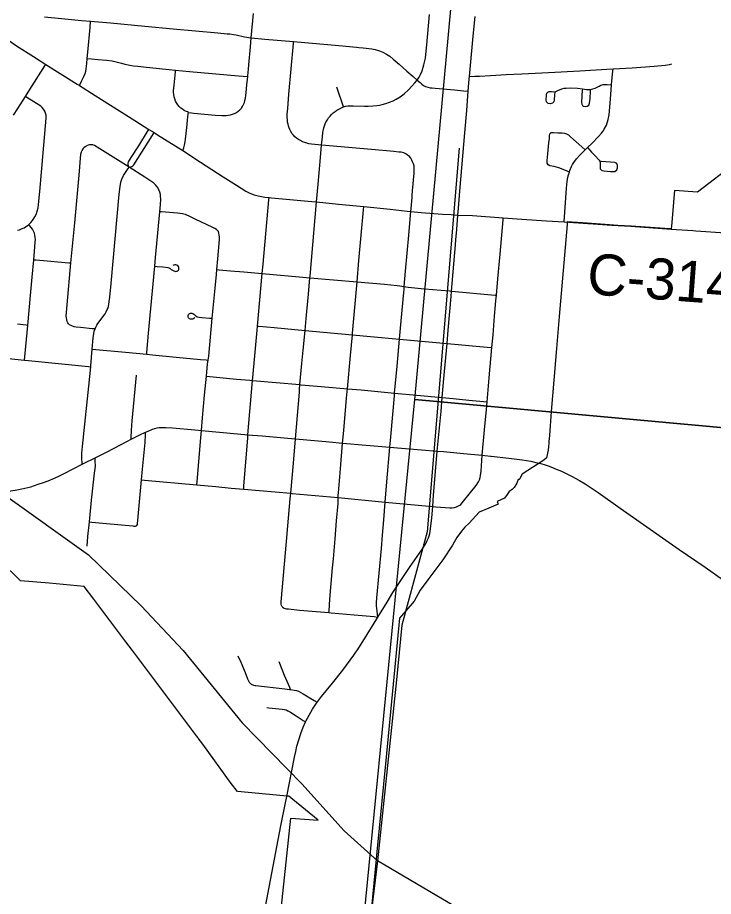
# Model space of a CAD drawing. Extents: x 0 to 1134, y 0 to 440.
# Drawn here: x 206.88 to 235.72, y 243.89 to 280.31 of the extents above; entities that cross this region are included whole.
import ezdxf

# ---------------------------------------------------------------- set-up
doc = ezdxf.new("R2010")
doc.units = 0
for name, color, linetype in [('GM_X_City_Street', 7, 'Continuous'), ('GM_X_Corporation', 7, 'Continuous'), ('GM_X_County_Road', 7, 'Continuous'), ('GM_X_County_Road_Text', 7, 'Continuous'), ('GM_X_Rail_Line', 7, 'Continuous'), ('GM_X_Section', 7, 'Continuous'), ('GM_X_State_Route', 7, 'Continuous'), ('GM_X_Township_Road', 7, 'Continuous')]:
    doc.layers.add(name, color=color, linetype=linetype)

msp = doc.modelspace()

# ---------------------------------------------------------------- linework, layer by layer
at = {"layer": 'GM_X_City_Street'}
msp.add_line((220.378, 276.609), (220.106, 277.429), dxfattribs=at)
for points in [[(213.966, 276.387), (214.084, 276.369), (214.182, 276.358), (215.061, 276.27), (215.338, 276.251), (215.429, 276.25), (215.515, 276.257), (215.61, 276.266), (215.698, 276.284), (215.785, 276.31), (215.869, 276.344), (215.949, 276.385), (216.024, 276.434), (216.091, 276.492), (216.15, 276.558), (216.2, 276.633), (216.241, 276.712), (216.275, 276.796), (216.301, 276.883), (216.32, 276.972), (216.339, 277.091), (216.354, 277.209), (216.383, 277.534), (216.413, 277.872), (216.415, 277.894), (216.44, 278.171), (216.455, 278.357), (216.53, 279.096), (216.564, 279.476), (216.655, 280.484)], [(207.991, 280.341), (208.703, 280.274), (209.526, 280.196), (209.903, 280.16), (210.722, 280.093), (212.145, 279.958), (213.322, 279.846), (215.18, 279.678), (215.558, 279.647), (215.679, 279.637), (215.819, 279.62), (215.939, 279.599), (216.287, 279.518), (216.564, 279.476), (217.12, 279.419), (218.318, 279.317), (219.257, 279.239), (220.187, 279.164), (220.927, 279.086), (221.015, 279.081), (221.194, 279.066), (221.556, 279.026), (221.699, 278.997), (221.871, 278.942), (222.01, 278.883), (222.167, 278.799), (222.301, 278.711), (222.448, 278.592), (222.685, 278.39), (223.011, 278.094), (223.276, 277.866), (223.434, 277.724), (223.555, 277.617), (223.627, 277.558), (223.705, 277.506), (223.787, 277.464), (223.874, 277.431), (223.971, 277.407), (224.053, 277.397), (224.178, 277.383), (224.986, 277.315), (225.364, 277.285), (225.555, 277.27)], [(209.436, 277.495), (209.544, 277.71), (209.624, 277.87), (209.673, 277.993), (209.701, 278.087), (209.718, 278.188), (209.744, 278.414), (209.763, 278.623), (209.787, 278.881), (209.88, 279.909), (209.903, 280.16)], [(218.581, 265.104), (218.664, 265.98), (218.717, 266.535), (218.792, 267.348), (218.837, 267.836), (218.929, 268.857), (218.99, 269.529), (218.996, 269.602), (219.059, 270.251), (219.27, 272.674), (219.334, 273.415), (219.421, 274.346), (219.478, 275.028), (219.507, 275.371), (219.53, 275.557), (219.568, 275.74), (219.595, 275.83), (219.628, 275.917), (219.669, 276.001), (219.716, 276.082), (219.768, 276.159), (219.827, 276.232), (219.891, 276.3), (219.961, 276.363), (220.034, 276.421), (220.111, 276.474), (220.191, 276.522), (220.276, 276.562), (220.378, 276.609), (220.466, 276.637), (220.559, 276.651), (220.683, 276.662), (220.779, 276.662), (221.249, 276.637), (221.406, 276.637), (221.594, 276.651), (221.765, 276.666), (221.882, 276.683), (221.989, 276.712), (222.139, 276.751), (222.292, 276.805), (222.438, 276.865), (222.566, 276.933), (222.726, 277.025), (222.904, 277.153), (223.082, 277.317), (223.223, 277.467), (223.347, 277.606), (223.434, 277.724), (223.458, 277.756), (223.519, 277.844), (223.576, 277.95), (223.64, 278.111), (223.715, 278.36), (223.776, 278.634), (223.811, 278.918), (223.834, 279.186), (223.948, 280.442)], [(223.175, 272.282), (223.186, 272.406), (223.228, 272.861), (223.233, 272.95), (223.25, 273.136), (223.318, 273.868), (223.319, 273.973), (223.318, 274.066), (223.307, 274.159), (223.284, 274.249), (223.25, 274.336), (223.223, 274.405), (223.177, 274.484), (223.113, 274.554), (223.034, 274.618), (222.961, 274.667), (222.881, 274.704), (222.778, 274.731), (222.677, 274.743), (222.474, 274.764), (221.545, 274.844), (219.478, 275.028), (219.056, 275.067), (218.944, 275.087), (218.864, 275.106), (218.781, 275.131), (218.69, 275.17), (218.597, 275.222), (218.516, 275.268), (218.438, 275.319), (218.369, 275.375), (218.308, 275.436), (218.253, 275.5), (218.202, 275.589), (218.159, 275.671), (218.122, 275.771), (218.086, 275.9), (218.067, 275.982), (218.058, 276.077), (218.049, 276.18), (218.052, 276.311), (218.073, 276.552), (218.125, 277.138), (218.311, 279.24), (218.318, 279.317)], [(206.712, 276.272), (206.887, 276.541), (207.202, 277.04), (207.319, 277.223), (208.008, 278.31), (208.047, 278.372)], [(209.763, 278.623), (209.936, 278.608), (210.214, 278.583), (210.555, 278.552), (210.802, 278.517), (211.019, 278.463), (211.181, 278.419), (211.324, 278.384), (211.522, 278.345), (211.684, 278.32), (211.867, 278.3), (212.222, 278.266), (213.424, 278.137), (214.003, 278.085), (216.034, 277.901), (216.22, 277.887), (216.413, 277.872)], [(225.607, 277.874), (225.828, 277.88), (226.014, 277.886), (226.477, 277.909), (227.125, 277.95), (227.774, 277.987), (228.887, 278.035), (230.185, 278.102), (231.297, 278.173), (231.558, 278.186), (232.343, 278.225), (233.262, 278.294), (233.72, 278.342), (233.902, 278.372), (233.991, 278.396)], [(213.723, 274.803), (213.767, 274.916), (213.797, 275.03), (213.818, 275.162), (213.833, 275.274), (213.859, 275.516), (213.898, 275.883), (213.917, 276.066), (213.936, 276.206), (213.951, 276.313), (213.966, 276.387), (213.916, 276.402), (213.833, 276.435), (213.775, 276.469), (213.712, 276.513), (213.645, 276.565), (213.577, 276.628), (213.516, 276.702), (213.467, 276.778), (213.424, 276.851), (213.388, 276.948), (213.365, 277.032), (213.348, 277.127), (213.341, 277.21), (213.34, 277.295), (213.347, 277.386), (213.36, 277.51), (213.417, 278.062), (213.424, 278.137)], [(229.525, 271.845), (229.629, 273.242), (229.655, 273.52), (229.684, 273.704), (229.706, 273.794), (229.745, 273.911), (229.765, 273.971), (229.838, 274.142), (229.88, 274.225), (229.927, 274.305), (230.036, 274.457), (230.159, 274.596), (230.359, 274.791), (230.4, 274.83), (230.498, 274.927), (230.688, 275.113), (230.953, 275.382), (231.072, 275.526), (231.131, 275.593), (231.189, 275.689), (231.28, 275.862), (231.357, 276.092), (231.392, 276.281), (231.432, 276.762), (231.469, 277.133), (231.498, 277.53), (231.509, 277.689), (231.549, 278.099), (231.558, 278.186)], [(229.146, 277.221), (229.126, 277.118), (229.114, 276.9), (229.099, 276.82), (229.04, 276.764), (228.952, 276.74), (228.861, 276.757), (228.795, 276.818), (228.784, 276.909), (228.801, 277.093), (228.811, 277.178), (228.858, 277.221), (228.911, 277.248), (228.999, 277.253), (229.088, 277.239), (229.179, 277.256), (229.267, 277.286), (229.438, 277.358), (229.526, 277.384), (229.618, 277.395), (229.803, 277.398), (230.081, 277.383), (230.283, 277.359)], [(230.283, 277.359), (230.277, 277.278), (230.264, 277.104), (230.247, 276.785), (230.257, 276.725), (230.295, 276.675), (230.337, 276.648), (230.395, 276.628), (230.485, 276.64), (230.545, 276.683), (230.585, 276.77), (230.606, 276.961), (230.62, 277.258), (230.624, 277.34)], [(230.283, 277.359), (230.449, 277.34), (230.542, 277.334), (230.624, 277.34)], [(230.624, 277.34), (230.723, 277.36), (230.81, 277.392), (230.978, 277.47), (231.053, 277.511), (231.151, 277.541), (231.306, 277.536), (231.498, 277.53)], [(206.873, 271.499), (206.961, 271.522), (207.062, 271.567), (207.144, 271.602), (207.203, 271.637), (207.277, 271.688), (207.345, 271.74), (207.426, 271.825), (207.492, 271.907), (207.551, 271.989), (207.59, 272.059), (207.641, 272.157), (207.692, 272.29), (207.723, 272.434), (207.738, 272.571), (207.795, 273.113), (208.059, 276.144), (208.06, 276.268), (208.039, 276.355), (208.004, 276.436), (207.957, 276.513), (207.9, 276.582), (207.834, 276.641), (207.254, 277.007), (207.202, 277.04)], [(211.498, 274.115), (211.491, 274.135), (211.472, 274.178), (211.461, 274.21), (211.456, 274.239), (211.453, 274.268), (211.467, 274.33), (211.586, 274.519), (211.897, 275.005), (212.265, 275.589), (212.321, 275.678)], [(211.498, 274.115), (211.564, 274.131), (211.611, 274.143), (211.655, 274.168), (211.693, 274.209), (212.452, 275.418), (212.531, 275.545)], [(229.745, 273.911), (229.556, 273.986), (229.305, 274.085), (229.114, 274.14), (228.932, 274.171), (228.865, 274.205), (228.825, 274.28), (228.823, 274.385), (228.847, 274.661), (228.895, 275.122), (228.916, 275.306), (228.923, 275.408), (228.942, 275.498), (228.991, 275.547), (229.082, 275.555), (229.261, 275.543), (229.451, 275.531), (229.54, 275.521), (229.627, 275.502), (229.706, 275.452), (229.796, 275.377), (230.264, 274.953), (230.4, 274.83)], [(212.227, 266.36), (212.233, 266.435), (212.302, 267.236), (212.565, 270.009), (212.599, 270.366), (212.767, 272.27), (212.793, 272.565), (212.81, 272.789), (212.805, 272.905), (212.797, 272.983), (212.767, 273.082), (212.737, 273.172), (212.702, 273.241), (212.655, 273.306), (212.599, 273.379), (212.526, 273.448), (212.444, 273.512), (212.156, 273.702), (211.498, 274.115), (210.843, 274.53), (210.285, 274.879), (210.064, 275.01), (209.999, 275.036), (209.926, 275.04), (209.857, 275.036), (209.801, 275.023), (209.728, 275.002)], [(210.088, 267.408), (209.972, 267.419), (209.488, 267.464), (209.301, 267.483), (209.22, 267.496), (209.149, 267.521), (209.096, 267.549), (209.033, 267.587), (208.986, 267.628), (208.959, 267.662), (208.926, 267.725), (208.911, 267.787), (208.901, 267.866), (208.895, 267.945), (208.928, 268.408), (209.085, 270.147), (209.11, 270.427), (209.246, 271.809), (209.431, 273.779), (209.503, 274.65), (209.526, 274.748), (209.547, 274.812), (209.59, 274.877), (209.629, 274.924), (209.681, 274.967), (209.728, 275.002)], [(230.498, 274.927), (230.595, 274.82), (230.667, 274.74), (230.797, 274.604), (230.981, 274.399), (231.024, 274.335), (231.026, 274.228), (231.022, 274.135), (231.028, 274.043), (231.086, 273.978), (231.176, 273.959), (231.453, 273.939), (231.544, 273.937), (231.636, 273.941), (231.707, 273.998), (231.734, 274.086), (231.741, 274.178), (231.715, 274.264), (231.636, 274.307), (231.451, 274.322), (231.069, 274.348)], [(209.972, 266.575), (210.009, 267.04), (210.035, 267.222), (210.055, 267.311), (210.088, 267.408), (210.117, 267.48), (210.158, 267.561), (210.205, 267.64), (210.502, 268.042), (210.553, 268.124), (210.592, 268.211), (210.625, 268.287), (210.657, 268.424), (210.675, 268.546), (210.7, 268.732), (210.758, 269.29), (211.09, 272.994), (211.126, 273.307), (211.155, 273.491), (211.195, 273.614), (211.27, 273.769), (211.461, 274.059), (211.498, 274.115)], [(216.618, 265.275), (216.63, 265.403), (216.709, 266.292), (216.809, 267.36), (216.824, 267.523), (217.019, 269.705), (217.054, 270.099), (217.294, 272.754), (217.303, 272.856)], [(220.55, 264.931), (220.672, 266.31), (220.751, 267.171), (220.756, 267.23), (220.924, 269.062), (220.948, 269.358), (221.021, 270.252), (221.209, 272.353), (221.221, 272.479)], [(214.705, 265.447), (214.723, 265.613), (214.754, 265.966), (214.776, 266.118), (214.799, 266.286), (214.947, 267.854), (215.065, 269.095), (215.118, 269.673), (215.136, 269.872), (215.174, 270.312), (215.244, 271.113), (215.244, 271.226), (215.237, 271.299), (215.221, 271.379), (215.198, 271.445), (215.161, 271.495), (215.115, 271.535), (215.052, 271.575), (214.941, 271.629), (214.265, 271.948), (214.037, 272.053), (213.83, 272.148), (213.769, 272.168), (213.708, 272.181), (213.607, 272.197), (213.503, 272.208), (212.847, 272.264), (212.767, 272.27)], [(207.162, 266.119), (207.245, 266.967), (207.3, 267.559), (207.413, 268.79), (207.479, 269.557), (207.546, 270.278), (207.577, 270.619), (207.612, 271.026), (207.614, 271.117), (207.61, 271.206), (207.597, 271.294), (207.574, 271.381), (207.539, 271.462), (207.493, 271.539), (207.385, 271.685), (207.345, 271.74)], [(226.339, 264.385), (226.427, 265.379), (226.538, 266.638), (226.581, 267.172), (226.649, 267.938), (226.702, 268.578), (226.724, 268.81), (226.785, 269.487), (226.871, 270.507), (226.996, 271.931), (227.003, 272.013)], [(207.546, 270.278), (207.653, 270.269), (208.999, 270.154), (209.085, 270.147)], [(212.565, 270.009), (212.666, 270), (212.893, 269.979), (213.011, 269.968), (213.098, 269.956), (213.144, 269.942), (213.195, 269.915), (213.248, 269.878), (213.319, 269.834), (213.359, 269.815), (213.4, 269.8), (213.441, 269.797), (213.473, 269.803), (213.496, 269.809), (213.522, 269.823), (213.542, 269.848), (213.558, 269.88), (213.563, 269.915), (213.563, 269.949), (213.556, 269.975), (213.54, 270.004), (213.515, 270.037), (213.483, 270.055), (213.437, 270.067), (213.393, 270.067), (213.349, 270.057), (213.309, 270.041)], [(215.136, 269.872), (215.226, 269.864), (215.704, 269.82), (216.26, 269.773), (217.019, 269.705), (218.852, 269.541), (218.99, 269.529), (220.948, 269.358), (222.079, 269.259), (222.603, 269.213), (222.721, 269.202), (222.805, 269.189), (222.903, 269.165), (222.967, 269.151), (223.066, 269.136), (223.742, 269.074), (224.771, 268.988), (224.86, 268.981)], [(224.86, 268.981), (226.664, 268.815), (226.724, 268.81)], [(214.227, 267.881), (214.21, 267.864), (214.187, 267.84), (214.146, 267.819), (214.099, 267.809), (214.047, 267.814), (214.002, 267.832), (213.974, 267.85), (213.955, 267.874), (213.945, 267.897), (213.941, 267.933), (213.945, 267.973), (213.958, 268.009), (213.984, 268.035), (214.013, 268.053), (214.049, 268.064), (214.094, 268.067), (214.14, 268.056), (214.18, 268.027), (214.209, 267.999), (214.232, 267.978), (214.263, 267.949), (214.318, 267.918), (214.396, 267.9), (214.518, 267.887), (214.828, 267.863), (214.947, 267.854)], [(207.3, 267.559), (207.231, 267.565), (206.868, 267.601)], [(216.824, 267.523), (216.873, 267.519), (217.512, 267.464), (218.792, 267.348), (220.751, 267.171), (221.506, 267.103), (222.703, 266.992), (224.674, 266.81)], [(224.674, 266.81), (226.336, 266.654), (226.538, 266.638)], [(204.886, 266.337), (206.497, 266.18), (207.162, 266.119), (207.327, 266.105), (209.811, 265.856), (209.906, 265.846)], [(209.55, 261.804), (209.544, 262.083), (209.54, 262.266), (209.561, 262.543), (209.662, 263.467), (209.829, 265.04), (209.906, 265.846), (209.908, 265.874), (209.972, 266.575)], [(209.972, 266.575), (211.348, 266.445), (212.227, 266.36), (212.474, 266.335), (213.451, 266.244), (214.464, 266.143), (214.692, 266.124), (214.776, 266.118)], [(211.587, 262.837), (211.588, 262.911), (211.593, 263.216), (211.623, 263.607), (211.811, 265.491)], [(214.312, 260.945), (214.323, 261.069), (214.353, 261.424), (214.468, 262.898), (214.496, 263.2), (214.543, 263.732), (214.63, 264.663), (214.705, 265.447)], [(214.705, 265.447), (215.95, 265.334), (216.505, 265.285), (216.618, 265.275), (218.581, 265.104), (218.631, 265.099), (219.458, 265.028), (220.55, 264.931), (221.118, 264.88), (222.504, 264.754), (223.428, 264.671), (224.476, 264.572)], [(216.247, 260.769), (216.257, 260.895), (216.413, 262.897), (216.424, 263.027), (216.618, 265.275)], [(217.837, 255.903), (217.822, 255.925), (217.813, 255.953), (217.807, 256.007), (217.807, 256.097), (218.024, 258.6), (218.082, 259.249), (218.175, 260.362), (218.196, 260.599), (218.307, 261.845), (218.392, 262.853), (218.554, 264.794), (218.564, 264.905), (218.581, 265.104)], [(219.778, 255.656), (219.784, 255.731), (219.822, 256.204), (219.931, 257.511), (219.964, 257.875), (220.033, 258.711), (220.092, 259.456), (220.161, 260.18), (220.167, 260.286), (220.167, 260.419), (220.169, 260.517), (220.176, 260.624), (220.257, 261.615), (220.348, 262.679), (220.393, 263.198), (220.515, 264.544), (220.539, 264.811), (220.55, 264.931)], [(224.476, 264.572), (224.935, 264.523), (225.585, 264.456), (226.339, 264.385)], [(226.136, 262.175), (226.23, 263.224), (226.312, 264.076), (226.339, 264.385)], [(211.796, 259.251), (211.823, 259.27), (211.843, 259.304), (211.848, 259.339), (212.016, 261.15), (212.058, 261.598), (212.16, 262.702), (212.177, 263.031), (212.182, 263.131)], [(209.754, 258.405), (209.793, 258.808), (209.854, 259.418), (209.944, 260.313), (210.071, 261.434), (210.099, 261.723), (210.093, 261.938), (210.09, 262.074)], [(225.241, 260.14), (225.364, 260.276), (225.654, 260.632), (225.878, 260.924), (225.978, 261.078), (226.018, 261.16), (226.047, 261.247), (226.067, 261.336), (226.091, 261.517), (226.136, 262.175)], [(212.016, 261.15), (212.131, 261.14), (214.312, 260.945), (215.086, 260.876), (215.735, 260.814), (216.247, 260.769), (218.196, 260.599), (218.259, 260.594), (220.167, 260.419), (222.116, 260.236), (224.082, 260.053)], [(224.082, 260.053), (224.213, 260.042), (224.796, 259.99), (224.89, 259.991), (224.983, 260.005), (225.072, 260.034), (225.156, 260.077), (225.202, 260.108), (225.241, 260.14)], [(209.854, 259.418), (209.952, 259.407), (210.564, 259.342), (211.659, 259.243), (211.692, 259.24), (211.735, 259.237), (211.766, 259.239), (211.796, 259.251)], [(217.837, 255.903), (217.858, 255.88), (217.887, 255.86), (217.925, 255.841), (217.971, 255.826), (218.018, 255.816), (218.102, 255.805), (218.563, 255.761), (219.778, 255.656), (219.869, 255.648), (220.828, 255.562), (221.65, 255.485), (221.813, 255.47)], [(216.011, 253.856), (216.125, 253.599), (216.302, 253.165), (216.407, 252.903), (216.448, 252.819), (216.476, 252.773), (216.501, 252.741), (216.537, 252.702), (216.559, 252.684), (216.585, 252.669), (216.62, 252.656), (216.657, 252.646), (216.706, 252.635), (216.749, 252.631), (217.958, 252.495), (218.143, 252.47), (218.191, 252.464), (218.345, 252.444), (218.442, 252.424), (218.525, 252.394), (218.712, 252.287), (219.163, 252.015), (219.293, 251.936)], [(218.191, 252.464), (218.154, 252.551), (217.942, 253.053), (217.712, 253.619)], [(217.202, 251.72), (217.294, 251.707), (217.84, 251.657), (217.933, 251.644), (218.012, 251.62), (218.079, 251.587), (218.187, 251.521), (218.421, 251.371), (218.717, 251.184), (218.814, 251.123)]]:
    msp.add_lwpolyline(points, dxfattribs=at)
at = {"layer": 'GM_X_Corporation'}
for points in [[(236.647, 274.293), (235.05, 273.073), (234.108, 273.146), (233.973, 271.666), (233.963, 271.553), (233.696, 271.571), (233.509, 271.584), (233.305, 271.598), (232.31, 271.666), (231.748, 271.704), (231.225, 271.74), (230.288, 271.804), (229.659, 271.848), (229.65, 271.734), (229.328, 267.919), (229.217, 266.603), (229.106, 265.281), (228.996, 263.982), (228.918, 262.991), (228.918, 262.987), (228.898, 262.745), (228.893, 262.674), (228.882, 262.538), (228.87, 262.391), (228.793, 262.068), (228.69, 261.971), (227.791, 261.396), (227.726, 261.261), (227.695, 261.204), (227.661, 261.167), (227.641, 261.17), (227.622, 261.174), (227.564, 261.021), (227.532, 260.953), (227.463, 260.845), (227.369, 260.762), (227.256, 260.67), (227.168, 260.555), (227.062, 260.392), (226.75, 260.261), (226.798, 260.147), (226.404, 259.982), (226.01, 259.817), (225.599, 259.361), (225.412, 259.188), (225.272, 259.035), (225.077, 258.767), (224.966, 258.576), (224.902, 258.448), (224.507, 257.836), (223.88, 257.013), (223.567, 256.588), (223.306, 256.13), (222.703, 255.424), (222.133, 249.519), (221.767, 245.734), (221.724, 245.285), (221.712, 245.16), (221.266, 240.546)], [(217.517, 240.629), (218.198, 247.134), (219.336, 247.057), (218.279, 247.908), (218.112, 248.043), (218.032, 248.05), (217.61, 248.089), (215.985, 248.236), (215.735, 248.577), (214.552, 250.196), (214.36, 250.453), (214.344, 250.474), (214.288, 250.548), (211.641, 254.077), (211.363, 254.447), (210.042, 256.209), (209.642, 256.74), (208.186, 256.868), (207.003, 256.971), (205.37, 258.564)]]:
    msp.add_lwpolyline(points, dxfattribs=at)
at = {"layer": 'GM_X_County_Road'}
for points in [[(225.126, 272.13), (225.73, 272.107), (227.003, 272.013)], [(227.003, 272.013), (227.774, 271.957), (228.798, 271.892), (229.525, 271.845)], [(229.525, 271.845), (230.51, 271.78), (230.541, 271.778)], [(230.541, 271.778), (231.508, 271.716), (232.297, 271.664), (233.971, 271.543), (234.857, 271.484)], [(234.857, 271.484), (234.98, 271.476), (236.214, 271.389)]]:
    msp.add_lwpolyline(points, dxfattribs=at)
at = {"layer": 'GM_X_Rail_Line'}
for points in [[(225.184, 274.903), (223.848, 259.002), (222.799, 255.127), (222.576, 252.863), (221.797, 245.364)], [(192.019, 268.244), (192.842, 268.114), (194.251, 267.601), (197.162, 266.092), (206.275, 260.575), (209.82, 258.054), (211.995, 255.93), (213.736, 254.081), (216.189, 251.085), (218.659, 248.551), (220.414, 246.612), (221.797, 245.364)], [(221.797, 245.364), (221.181, 240.333), (221.128, 239.013), (217.027, 199.63), (217.027, 198.85), (222.212, 177.253), (223.614, 172.593), (224.567, 169.474), (226.214, 167.135), (226.756, 165.662), (226.412, 163.551), (226.185, 162.05), (226.353, 159.693), (226.495, 157.362), (232.797, 143.924), (233.602, 142.873), (234.295, 142.479), (235.537, 142.526)], [(332.963, 184.495), (329.17, 183.787), (326.598, 183.303), (322.63, 182.606), (319.441, 182.842), (317.222, 183.316), (314.45, 184.122), (311.852, 185.287), (309.904, 186.482), (307.718, 188.244), (301.249, 194.026), (292.969, 201.564), (287.897, 206.556), (284.803, 209.376), (282.102, 211.671), (279.442, 213.585), (278.603, 214.013), (277.365, 214.339), (276.527, 214.767), (274.463, 215.94), (263.548, 222.146), (243.18, 233.286), (226.339, 242.688), (221.797, 245.364)]]:
    msp.add_lwpolyline(points, dxfattribs=at)
at = {"layer": 'GM_X_Section'}
for points in [[(226.151, 294.91), (256.46, 292.203), (253.511, 261.728), (223.339, 264.489)], [(223.339, 264.489), (253.511, 261.728), (250.366, 231.722), (220.371, 234.173)]]:
    msp.add_lwpolyline(points, close=True, dxfattribs=at)
at = {"layer": 'GM_X_State_Route'}
msp.add_line((226.136, 262.175), (226.482, 262.136), dxfattribs=at)
for points in [[(224.476, 264.572), (224.538, 265.358), (224.674, 266.81), (224.717, 267.36), (224.84, 268.754), (224.86, 268.981), (225.024, 270.892), (225.039, 271.108), (225.075, 271.532), (225.126, 272.13), (225.151, 272.416), (225.212, 273.122), (225.418, 275.538), (225.489, 276.468), (225.555, 277.27), (225.598, 277.769), (225.607, 277.874), (225.684, 278.791), (225.752, 279.543), (225.847, 280.366)], [(224.272, 262.346), (224.426, 263.998), (224.476, 264.572)], [(205.64, 260.699), (205.659, 260.697), (206.033, 260.678), (206.314, 260.677), (206.502, 260.689), (206.781, 260.726), (207.057, 260.78), (207.425, 260.872), (207.731, 260.97), (207.953, 261.049), (208.145, 261.118), (208.411, 261.227), (208.614, 261.32), (208.813, 261.415), (209.55, 261.804), (209.639, 261.851), (210.09, 262.074), (210.559, 262.306), (211.43, 262.756), (211.587, 262.837), (211.938, 263.017), (212.182, 263.131), (212.288, 263.18), (212.471, 263.254)], [(212.471, 263.254), (212.567, 263.283), (212.656, 263.305), (212.746, 263.32), (212.836, 263.327), (213.021, 263.326), (213.298, 263.308), (214.228, 263.224), (214.496, 263.2), (215.994, 263.065), (216.424, 263.027), (217.017, 262.973), (218.226, 262.867), (218.392, 262.853), (219.807, 262.726), (220.348, 262.679), (222.307, 262.508), (222.784, 262.465), (223.613, 262.399), (224.272, 262.346)], [(224.082, 260.053), (224.118, 260.515), (224.257, 262.166), (224.272, 262.346)], [(224.272, 262.346), (224.529, 262.329), (225.363, 262.251), (226.136, 262.175)], [(226.482, 262.136), (226.51, 262.133), (227.24, 262.059), (227.784, 261.985), (228.145, 261.924), (228.35, 261.881), (228.489, 261.847)], [(228.489, 261.847), (228.51, 261.842), (228.701, 261.79), (228.904, 261.719), (229.078, 261.656), (229.134, 261.632)], [(229.134, 261.632), (229.418, 261.51), (229.837, 261.308), (230.165, 261.135), (230.402, 260.99), (230.943, 260.627), (231.855, 259.982), (232.542, 259.501), (234.298, 258.273), (235.369, 257.53), (236.135, 257)], [(219.923, 252.732), (220.354, 253.264), (220.815, 253.89), (221.017, 254.19), (221.259, 254.56), (221.767, 255.394), (221.813, 255.47), (222.188, 256.08), (222.426, 256.48), (223.153, 257.564), (223.626, 258.255), (223.778, 258.496), (223.858, 258.639), (223.907, 258.749), (223.938, 258.84), (223.962, 258.932), (223.994, 259.119), (224.045, 259.584), (224.082, 260.053)], [(218.406, 249.9), (218.453, 250.112), (218.527, 250.38), (218.614, 250.645), (218.715, 250.905), (218.814, 251.123), (218.829, 251.158), (218.958, 251.405), (219.099, 251.645), (219.293, 251.936), (219.305, 251.954), (219.473, 252.177), (219.923, 252.732)], [(218.032, 248.035), (218.353, 249.657), (218.406, 249.9)], [(217.098, 243.182), (217.791, 246.817), (217.978, 247.77), (218.032, 248.035)]]:
    msp.add_lwpolyline(points, dxfattribs=at)
at = {"layer": 'GM_X_Township_Road'}
msp.add_line((212.321, 275.678), (212.531, 275.545), dxfattribs=at)
for points in [[(205.307, 280.288), (205.561, 280.089), (206.45, 279.414), (206.83, 279.148), (207.534, 278.695), (208.047, 278.372)], [(208.047, 278.372), (209.345, 277.554), (209.436, 277.495)], [(209.436, 277.495), (210.088, 277.086), (211.74, 276.046), (212.321, 275.678)], [(212.531, 275.545), (212.682, 275.449), (213.723, 274.803)], [(213.723, 274.803), (214.455, 274.316), (215.398, 273.717), (215.946, 273.365), (216.343, 273.126), (216.507, 273.043), (216.677, 272.975), (216.854, 272.926), (217.126, 272.876), (217.303, 272.856)], [(217.303, 272.856), (217.402, 272.846), (219.071, 272.695), (219.27, 272.674)], [(219.27, 272.674), (220.182, 272.582), (221.221, 272.479)], [(221.221, 272.479), (222.312, 272.37), (223.025, 272.297), (223.175, 272.282)], [(222.903, 269.165), (222.96, 269.806), (223.091, 271.293), (223.175, 272.282)], [(223.175, 272.282), (223.597, 272.242), (224.485, 272.171), (224.84, 272.149), (225.126, 272.13)], [(222.703, 266.992), (222.772, 267.745), (222.882, 268.926), (222.893, 269.053), (222.903, 269.165)], [(222.504, 264.754), (222.602, 265.872), (222.703, 266.992)], [(222.307, 262.508), (222.344, 262.934), (222.425, 263.866), (222.494, 264.636), (222.504, 264.754)], [(222.116, 260.236), (222.183, 261.076), (222.307, 262.508)], [(221.813, 255.47), (221.759, 255.835), (221.752, 255.917), (221.752, 256.061), (221.768, 256.272), (221.953, 258.316), (222.001, 258.86), (222.057, 259.5), (222.116, 260.236)]]:
    msp.add_lwpolyline(points, dxfattribs=at)

# ---------------------------------------------------------------- texts
at = {"layer": 'GM_X_County_Road_Text'}
msp.add_text('C-314', height=1.7045, rotation=355.6397, dxfattribs=at).set_placement((230.438, 268.86))

doc.saveas('drawing.dxf')
